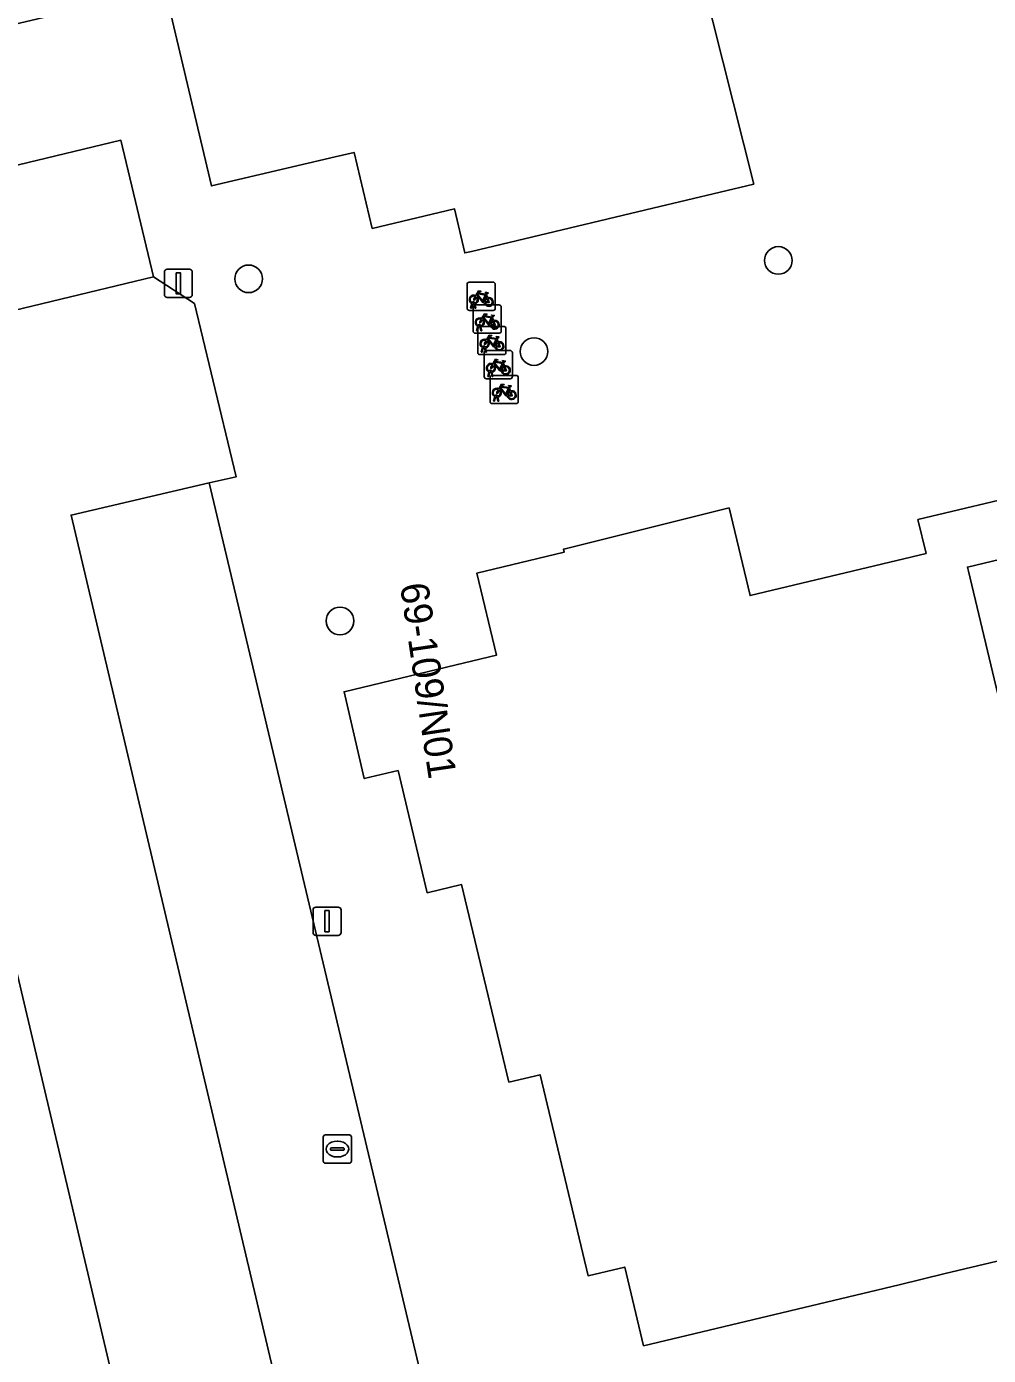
# Model space of a CAD drawing. Extents: x 158031 to 159244, y 380104 to 381214.
# Drawn here: x 158748.37 to 158782.44, y 380601.73 to 380648.81 of the extents above; entities that cross this region are included whole.
import ezdxf

# ---------------------------------------------------------------- set-up
doc = ezdxf.new("R2010")
doc.units = 0
for name, color, linetype in [('IMGEO_Boom', 7, 'Continuous'), ('IMGEO_Brandkraan', 7, 'Continuous'), ('IMGEO_Erf', 7, 'Continuous'), ('IMGEO_Fietsenrek', 7, 'Continuous'), ('IMGEO_Lichtmast', 7, 'Continuous'), ('IMGEO_Pand', 7, 'Continuous'), ('IMGEO_Pand_nummerreeks', 7, 'Continuous'), ('IMGEO_Parkeervlak_open', 7, 'Continuous'), ('IMGEO_Rijbaan_lokaal_open', 7, 'Continuous')]:
    doc.layers.add(name, color=color, linetype=linetype)

msp = doc.modelspace()

# ---------------------------------------------------------------- linework, layer by layer
at = {"layer": 'IMGEO_Boom'}
for centre in [(158774.997, 380640.525), (158756.235, 380639.874), (158766.344, 380637.298), (158759.472, 380627.754)]:
    msp.add_circle(centre, 0.489, dxfattribs=at)
at = {"layer": 'IMGEO_Brandkraan'}
for p, q in [((158758.878, 380608.618), (158758.878, 380609.47)), ((158758.953, 380609.544), (158759.805, 380609.544)), ((158759.366, 380609.324), (158759.391, 380609.324)), ((158759.879, 380609.47), (158759.879, 380608.618)), ((158759.137, 380609.038), (158759.137, 380609.05)), ((158759.575, 380609.001), (158759.177, 380609.001)), ((158759.18, 380609.087), (158759.578, 380609.087)), ((158759.389, 380608.764), (158759.364, 380608.764)), ((158759.621, 380609.05), (158759.621, 380609.038)), ((158759.805, 380608.544), (158758.953, 380608.544))]:
    msp.add_line(p, q, dxfattribs=at)
for points in [[(158758.878, 380608.618), (158758.878, 380609.47)], [(158758.953, 380609.544), (158759.805, 380609.544)], [(158759.879, 380609.47), (158759.879, 380608.618)], [(158759.805, 380608.544), (158758.953, 380608.544)]]:
    msp.add_lwpolyline(points, dxfattribs=at)
for centre, radius, start, end in [((158758.955, 380609.468), 0.0765, 91.552, 178.448), ((158758.955, 380609.468), 0.0765, 91.552, 178.448), ((158759.803, 380609.468), 0.0765, 1.552, 88.448), ((158759.803, 380609.468), 0.0765, 1.552, 88.448), ((158759.177, 380609.047), 0.0403, 85.8775, 175.7526), ((158759.174, 380609.037), 0.0366, 178.938, 274.7102), ((158759.578, 380609.044), 0.043, 264.8664, 352.4533), ((158759.582, 380609.049), 0.0386, 1.7309, 96.639), ((158758.955, 380608.62), 0.0765, 181.552, 268.448), ((158758.955, 380608.62), 0.0765, 181.552, 268.448), ((158759.803, 380608.62), 0.0765, 271.552, 358.448), ((158759.803, 380608.62), 0.0765, 271.552, 358.448)]:
    msp.add_arc(centre, radius, start, end, dxfattribs=at)
for centre, major_axis, ratio, start_param, end_param in [((158759.365, 380609.044), (-0.387, 0.002), 0.722429, 4.712389, 7.853982), ((158759.39, 380609.044), (-0.39, 0.002), 0.717154, 1.570796, 4.712389)]:
    msp.add_ellipse(centre, major_axis=major_axis, ratio=ratio, start_param=start_param, end_param=end_param, dxfattribs=at)
at = {"layer": 'IMGEO_Erf'}
for points in [[(158767.9, 380683.248), (158766.488, 380683.072), (158750.174, 380679.208), (158752.743, 380668.384), (158761.824, 380670.556), (158766.929, 380649.218), (158772.296, 380650.501), (158774.126, 380643.23), (158770.554, 380642.378), (158764.132, 380640.847), (158763.893, 380640.79), (158763.53, 380642.351), (158760.612, 380641.658), (158759.971, 380644.353), (158759.304, 380644.196), (158754.916, 380643.164), (158753.263, 380650.155), (158746.409, 380648.526)], [(158738.144, 380637.341), (158738.112, 380637.512), (158737.199, 380641.296), (158751.71, 380644.785), (158752.862, 380639.943), (158754.319, 380638.999), (158755.789, 380632.859), (158754.836, 380632.646), (158764.749, 380590.905), (158759.812, 380589.744), (158754.353, 380588.474), (158749.349, 380587.303), (158750.663, 380581.772), (158758.084, 380583.523), (158761.643, 380584.575)], [(158784.349, 380605.453), (158780.91, 380604.631), (158779.283, 380604.241), (158770.225, 380602.075), (158769.558, 380604.865), (158768.262, 380604.556), (158766.557, 380611.679), (158765.454, 380611.415), (158763.779, 380618.416), (158762.559, 380618.123), (158761.527, 380622.451), (158760.329, 380622.172), (158759.614, 380625.248), (158763.581, 380626.198), (158765.017, 380626.542), (158764.323, 380629.449), (158767.408, 380630.19), (158767.394, 380630.301), (158767.446, 380630.314), (158773.253, 380631.76), (158773.996, 380628.654), (158780.229, 380630.145), (158779.942, 380631.345), (158784.015, 380632.32)], [(158784.556, 380630.347), (158781.696, 380629.664), (158781.73, 380629.522), (158782.892, 380624.663)]]:
    msp.add_lwpolyline(points, dxfattribs=at)
at = {"layer": 'IMGEO_Fietsenrek'}
for p, q in [((158763.972, 380638.83), (158763.972, 380639.671)), ((158763.972, 380639.671), (158763.972, 380638.83)), ((158764.047, 380639.755), (158764.888, 380639.755)), ((158764.888, 380639.755), (158764.047, 380639.755)), ((158764.659, 380639.304), (158764.695, 380639.209)), ((158764.972, 380639.68), (158764.972, 380638.839)), ((158764.972, 380638.839), (158764.972, 380639.68)), ((158764.099, 380638.839), (158764.138, 380638.999)), ((158764.133, 380638.839), (158764.099, 380638.839)), ((158764.168, 380638.987), (158764.133, 380638.839)), ((158764.184, 380638.024), (158764.184, 380638.865)), ((158764.184, 380638.865), (158764.184, 380638.024)), ((158764.21, 380639.011), (158764.209, 380639.015)), ((158764.251, 380638.839), (158764.217, 380638.981)), ((158764.241, 380639.022), (158764.242, 380639.015)), ((158764.249, 380638.985), (158764.284, 380638.839)), ((158764.284, 380638.839), (158764.251, 380638.839)), ((158764.259, 380638.949), (158765.1, 380638.949)), ((158765.1, 380638.949), (158764.259, 380638.949)), ((158765.184, 380638.874), (158765.184, 380638.033)), ((158765.184, 380638.033), (158765.184, 380638.874)), ((158764.897, 380638.755), (158764.056, 380638.755)), ((158764.056, 380638.755), (158764.897, 380638.755)), ((158764.871, 380638.498), (158764.907, 380638.403)), ((158765.109, 380637.949), (158764.268, 380637.949)), ((158764.268, 380637.949), (158765.109, 380637.949)), ((158764.311, 380638.033), (158764.35, 380638.193)), ((158764.345, 380638.033), (158764.311, 380638.033)), ((158764.38, 380638.181), (158764.345, 380638.033)), ((158764.351, 380637.263), (158764.351, 380638.104)), ((158764.351, 380638.104), (158764.351, 380637.263)), ((158764.422, 380638.205), (158764.421, 380638.209)), ((158764.426, 380638.188), (158765.267, 380638.188)), ((158765.267, 380638.188), (158764.426, 380638.188)), ((158764.463, 380638.033), (158764.429, 380638.175)), ((158764.453, 380638.216), (158764.454, 380638.209)), ((158764.461, 380638.179), (158764.496, 380638.033)), ((158764.496, 380638.033), (158764.463, 380638.033)), ((158765.351, 380638.113), (158765.351, 380637.272)), ((158765.351, 380637.272), (158765.351, 380638.113)), ((158764.478, 380637.272), (158764.517, 380637.432)), ((158764.547, 380637.42), (158764.512, 380637.272)), ((158764.589, 380637.444), (158764.588, 380637.448)), ((158764.63, 380637.272), (158764.596, 380637.414)), ((158764.62, 380637.455), (158764.621, 380637.448)), ((158764.628, 380637.418), (158764.663, 380637.272)), ((158765.038, 380637.737), (158765.074, 380637.642)), ((158765.276, 380637.188), (158764.435, 380637.188)), ((158764.435, 380637.188), (158765.276, 380637.188)), ((158764.512, 380637.272), (158764.478, 380637.272)), ((158764.577, 380636.409), (158764.577, 380637.25)), ((158764.577, 380637.25), (158764.577, 380636.409)), ((158764.663, 380637.272), (158764.63, 380637.272)), ((158764.652, 380637.334), (158765.493, 380637.334)), ((158765.493, 380637.334), (158764.652, 380637.334)), ((158765.577, 380637.259), (158765.577, 380636.418)), ((158765.577, 380636.418), (158765.577, 380637.259)), ((158764.704, 380636.418), (158764.743, 380636.578)), ((158764.773, 380636.566), (158764.738, 380636.418)), ((158764.815, 380636.59), (158764.814, 380636.594)), ((158764.856, 380636.418), (158764.822, 380636.56)), ((158764.846, 380636.601), (158764.847, 380636.594)), ((158764.854, 380636.564), (158764.889, 380636.418)), ((158765.264, 380636.883), (158765.3, 380636.788)), ((158765.502, 380636.334), (158764.661, 380636.334)), ((158764.661, 380636.334), (158765.502, 380636.334)), ((158764.738, 380636.418), (158764.704, 380636.418)), ((158764.787, 380635.527), (158764.787, 380636.368)), ((158764.787, 380636.368), (158764.787, 380635.527)), ((158764.889, 380636.418), (158764.856, 380636.418)), ((158764.862, 380636.452), (158765.703, 380636.452)), ((158765.703, 380636.452), (158764.862, 380636.452)), ((158765.474, 380636.001), (158765.51, 380635.906)), ((158765.787, 380636.377), (158765.787, 380635.536)), ((158765.787, 380635.536), (158765.787, 380636.377)), ((158764.914, 380635.536), (158764.953, 380635.696)), ((158764.948, 380635.536), (158764.914, 380635.536)), ((158764.983, 380635.684), (158764.948, 380635.536)), ((158765.025, 380635.708), (158765.024, 380635.712)), ((158765.066, 380635.536), (158765.032, 380635.678)), ((158765.056, 380635.719), (158765.057, 380635.712)), ((158765.064, 380635.682), (158765.099, 380635.536)), ((158765.099, 380635.536), (158765.066, 380635.536)), ((158765.712, 380635.452), (158764.871, 380635.452)), ((158764.871, 380635.452), (158765.712, 380635.452))]:
    msp.add_line(p, q, dxfattribs=at)
for points in [[(158764.285, 380639.281), (158764.38, 380639.445), (158764.466, 380639.431), (158764.468, 380639.422), (158764.412, 380639.411), (158764.385, 380639.366), (158764.641, 380639.325)], [(158764.628, 380639.3), (158764.371, 380639.341), (158764.354, 380639.312), (158764.521, 380639.092), (158764.628, 380639.3)], [(158764.641, 380639.325), (158764.666, 380639.374), (158764.66, 380639.378), (158764.637, 380639.382), (158764.625, 380639.389), (158764.624, 380639.392), (158764.626, 380639.397), (158764.721, 380639.382), (158764.723, 380639.372), (158764.713, 380639.359), (158764.701, 380639.353), (158764.687, 380639.359), (158764.659, 380639.304)], [(158764.306, 380639.229), (158764.254, 380639.139), (158764.214, 380639.114), (158764.215, 380639.161), (158764.27, 380639.255)], [(158764.581, 380639.037), (158764.531, 380639.037), (158764.34, 380639.288), (158764.321, 380639.256)], [(158764.676, 380639.202), (158764.646, 380639.279), (158764.537, 380639.061), (158764.58, 380639.061)], [(158764.61, 380639.061), (158764.73, 380639.06), (158764.686, 380639.174)], [(158764.706, 380639.181), (158764.761, 380639.036), (158764.611, 380639.036)], [(158764.518, 380638.423), (158764.466, 380638.333), (158764.426, 380638.308), (158764.427, 380638.355), (158764.482, 380638.449)], [(158764.497, 380638.475), (158764.592, 380638.639), (158764.678, 380638.625), (158764.68, 380638.616), (158764.624, 380638.605), (158764.597, 380638.56), (158764.853, 380638.519)], [(158764.793, 380638.231), (158764.743, 380638.231), (158764.552, 380638.482), (158764.533, 380638.45)], [(158764.84, 380638.494), (158764.583, 380638.535), (158764.566, 380638.506), (158764.733, 380638.286), (158764.84, 380638.494)], [(158764.888, 380638.396), (158764.858, 380638.473), (158764.749, 380638.255), (158764.792, 380638.255)], [(158764.822, 380638.255), (158764.942, 380638.254), (158764.898, 380638.368)], [(158764.918, 380638.375), (158764.973, 380638.23), (158764.823, 380638.23)], [(158764.853, 380638.519), (158764.878, 380638.568), (158764.872, 380638.572), (158764.849, 380638.576), (158764.837, 380638.583), (158764.836, 380638.586), (158764.838, 380638.591), (158764.933, 380638.576), (158764.935, 380638.566), (158764.925, 380638.553), (158764.913, 380638.547), (158764.899, 380638.553), (158764.871, 380638.498)], [(158764.664, 380637.714), (158764.759, 380637.878), (158764.845, 380637.864), (158764.847, 380637.855), (158764.791, 380637.844), (158764.764, 380637.799), (158765.02, 380637.758)], [(158764.685, 380637.662), (158764.633, 380637.572), (158764.593, 380637.547), (158764.594, 380637.594), (158764.649, 380637.688)], [(158764.96, 380637.47), (158764.91, 380637.47), (158764.719, 380637.721), (158764.7, 380637.689)], [(158765.007, 380637.733), (158764.75, 380637.774), (158764.733, 380637.745), (158764.9, 380637.525), (158765.007, 380637.733)], [(158765.055, 380637.635), (158765.025, 380637.712), (158764.916, 380637.494), (158764.959, 380637.494)], [(158764.989, 380637.494), (158765.109, 380637.493), (158765.065, 380637.607)], [(158765.085, 380637.614), (158765.14, 380637.469), (158764.99, 380637.469)], [(158765.02, 380637.758), (158765.045, 380637.807), (158765.039, 380637.811), (158765.016, 380637.815), (158765.004, 380637.822), (158765.003, 380637.825), (158765.005, 380637.83), (158765.1, 380637.815), (158765.102, 380637.805), (158765.092, 380637.792), (158765.08, 380637.786), (158765.066, 380637.792), (158765.038, 380637.737)], [(158764.89, 380636.86), (158764.985, 380637.024), (158765.071, 380637.01), (158765.073, 380637.001), (158765.017, 380636.99), (158764.99, 380636.945), (158765.246, 380636.904)], [(158765.246, 380636.904), (158765.271, 380636.953), (158765.265, 380636.957), (158765.242, 380636.961), (158765.23, 380636.968), (158765.229, 380636.971), (158765.231, 380636.976), (158765.326, 380636.961), (158765.328, 380636.951), (158765.318, 380636.938), (158765.306, 380636.932), (158765.292, 380636.938), (158765.264, 380636.883)], [(158764.911, 380636.808), (158764.859, 380636.718), (158764.819, 380636.693), (158764.82, 380636.74), (158764.875, 380636.834)], [(158765.186, 380636.616), (158765.136, 380636.616), (158764.945, 380636.867), (158764.926, 380636.835)], [(158765.233, 380636.879), (158764.976, 380636.92), (158764.959, 380636.891), (158765.126, 380636.671), (158765.233, 380636.879)], [(158765.281, 380636.781), (158765.251, 380636.858), (158765.142, 380636.64), (158765.185, 380636.64)], [(158765.215, 380636.64), (158765.335, 380636.639), (158765.291, 380636.753)], [(158765.311, 380636.76), (158765.366, 380636.615), (158765.216, 380636.615)], [(158765.1, 380635.978), (158765.195, 380636.142), (158765.281, 380636.128), (158765.283, 380636.119), (158765.227, 380636.108), (158765.2, 380636.063), (158765.456, 380636.022)], [(158765.443, 380635.997), (158765.186, 380636.038), (158765.169, 380636.009), (158765.336, 380635.789), (158765.443, 380635.997)], [(158765.456, 380636.022), (158765.481, 380636.071), (158765.475, 380636.075), (158765.452, 380636.079), (158765.44, 380636.086), (158765.439, 380636.089), (158765.441, 380636.094), (158765.536, 380636.079), (158765.538, 380636.069), (158765.528, 380636.056), (158765.516, 380636.05), (158765.502, 380636.056), (158765.474, 380636.001)], [(158765.121, 380635.926), (158765.069, 380635.836), (158765.029, 380635.811), (158765.03, 380635.858), (158765.085, 380635.952)], [(158765.396, 380635.734), (158765.346, 380635.734), (158765.155, 380635.985), (158765.136, 380635.953)], [(158765.491, 380635.899), (158765.461, 380635.976), (158765.352, 380635.758), (158765.395, 380635.758)], [(158765.425, 380635.758), (158765.545, 380635.757), (158765.501, 380635.871)], [(158765.521, 380635.878), (158765.576, 380635.733), (158765.426, 380635.733)]]:
    msp.add_lwpolyline(points, dxfattribs=at)
for centre, radius, start, end in [((158764.05, 380639.677), 0.0779, 92.4484, 184.2845), ((158764.05, 380639.677), 0.0779, 92.4484, 184.2845), ((158764.212, 380639.14), 0.159, 62.6766, 242.1369), ((158764.894, 380639.677), 0.0779, 2.4484, 94.2845), ((158764.894, 380639.677), 0.0779, 2.4484, 94.2845), ((158764.05, 380638.833), 0.0779, 182.4484, 274.2845), ((158764.05, 380638.833), 0.0779, 182.4484, 274.2845), ((158764.212, 380639.14), 0.129, 63.3192, 238.903), ((158764.192, 380639.011), 0.0499, 12.8025, 158.6934), ((158764.212, 380639.14), 0.159, 253.9967, 271.7867), ((158764.192, 380639.011), 0.0174, 12.8025, 163.4502), ((158764.212, 380639.14), 0.129, 253.415, 269.0204), ((158764.262, 380638.871), 0.0779, 92.4484, 184.2845), ((158764.262, 380638.871), 0.0779, 92.4484, 184.2845), ((158764.212, 380639.14), 0.129, 283.6043, 43.4302), ((158764.212, 380639.14), 0.159, 283.5766, 46.6042), ((158764.739, 380639.056), 0.159, 113.3408, 178.3217), ((158764.739, 380639.056), 0.159, 187.0065, 105.7708), ((158764.739, 380639.056), 0.129, 113.923, 177.9556), ((158764.739, 380639.056), 0.129, 188.6715, 104.5883), ((158764.894, 380638.833), 0.0779, 272.4484, 4.2845), ((158764.894, 380638.833), 0.0779, 272.4484, 4.2845), ((158765.106, 380638.871), 0.0779, 2.4484, 94.2845), ((158765.106, 380638.871), 0.0779, 2.4484, 94.2845), ((158764.424, 380638.334), 0.159, 62.6766, 242.1369), ((158764.424, 380638.334), 0.129, 63.3192, 238.903), ((158764.424, 380638.334), 0.129, 283.6043, 43.4302), ((158764.424, 380638.334), 0.159, 283.5766, 46.6042), ((158764.951, 380638.25), 0.159, 113.3408, 178.3217), ((158764.951, 380638.25), 0.159, 187.0065, 105.7708), ((158764.951, 380638.25), 0.129, 113.923, 177.9556), ((158764.951, 380638.25), 0.129, 188.6715, 104.5883), ((158764.262, 380638.027), 0.0779, 182.4484, 274.2845), ((158764.262, 380638.027), 0.0779, 182.4484, 274.2845), ((158764.429, 380638.11), 0.0779, 92.4484, 184.2845), ((158764.429, 380638.11), 0.0779, 92.4484, 184.2845), ((158764.404, 380638.205), 0.0499, 12.8025, 158.6934), ((158764.424, 380638.334), 0.159, 253.9967, 271.7867), ((158764.404, 380638.205), 0.0174, 12.8025, 163.4502), ((158764.424, 380638.334), 0.129, 253.415, 269.0204), ((158765.106, 380638.027), 0.0779, 272.4484, 4.2845), ((158765.106, 380638.027), 0.0779, 272.4484, 4.2845), ((158765.273, 380638.11), 0.0779, 2.4484, 94.2845), ((158765.273, 380638.11), 0.0779, 2.4484, 94.2845), ((158764.591, 380637.573), 0.159, 62.6766, 242.1369), ((158764.591, 380637.573), 0.129, 63.3192, 238.903), ((158764.571, 380637.444), 0.0499, 12.8025, 158.6934), ((158764.591, 380637.573), 0.159, 253.9967, 271.7867), ((158764.571, 380637.444), 0.0174, 12.8025, 163.4502), ((158764.591, 380637.573), 0.129, 253.415, 269.0204), ((158764.591, 380637.573), 0.129, 283.6043, 43.4302), ((158764.591, 380637.573), 0.159, 283.5766, 46.6042), ((158765.118, 380637.489), 0.159, 113.3408, 178.3217), ((158765.118, 380637.489), 0.159, 187.0065, 105.7708), ((158765.118, 380637.489), 0.129, 113.923, 177.9556), ((158765.118, 380637.489), 0.129, 188.6715, 104.5883), ((158764.429, 380637.266), 0.0779, 182.4484, 274.2845), ((158764.429, 380637.266), 0.0779, 182.4484, 274.2845), ((158764.655, 380637.256), 0.0779, 92.4484, 184.2845), ((158764.655, 380637.256), 0.0779, 92.4484, 184.2845), ((158765.273, 380637.266), 0.0779, 272.4484, 4.2845), ((158765.273, 380637.266), 0.0779, 272.4484, 4.2845), ((158765.499, 380637.256), 0.0779, 2.4484, 94.2845), ((158765.499, 380637.256), 0.0779, 2.4484, 94.2845), ((158764.817, 380636.719), 0.159, 62.6766, 242.1369), ((158764.817, 380636.719), 0.129, 63.3192, 238.903), ((158764.797, 380636.59), 0.0499, 12.8025, 158.6934), ((158764.817, 380636.719), 0.159, 253.9967, 271.7867), ((158764.797, 380636.59), 0.0174, 12.8025, 163.4502), ((158764.817, 380636.719), 0.129, 253.415, 269.0204), ((158764.817, 380636.719), 0.129, 283.6043, 43.4302), ((158764.817, 380636.719), 0.159, 283.5766, 46.6042), ((158765.344, 380636.635), 0.159, 113.3408, 178.3217), ((158765.344, 380636.635), 0.159, 187.0065, 105.7708), ((158765.344, 380636.635), 0.129, 113.923, 177.9556), ((158765.344, 380636.635), 0.129, 188.6715, 104.5883), ((158764.655, 380636.412), 0.0779, 182.4484, 274.2845), ((158764.655, 380636.412), 0.0779, 182.4484, 274.2845), ((158764.865, 380636.374), 0.0779, 92.4484, 184.2845), ((158764.865, 380636.374), 0.0779, 92.4484, 184.2845), ((158765.027, 380635.837), 0.159, 62.6766, 242.1369), ((158765.499, 380636.412), 0.0779, 272.4484, 4.2845), ((158765.499, 380636.412), 0.0779, 272.4484, 4.2845), ((158765.709, 380636.374), 0.0779, 2.4484, 94.2845), ((158765.709, 380636.374), 0.0779, 2.4484, 94.2845), ((158764.865, 380635.53), 0.0779, 182.4484, 274.2845), ((158764.865, 380635.53), 0.0779, 182.4484, 274.2845), ((158765.027, 380635.837), 0.129, 63.3192, 238.903), ((158765.007, 380635.708), 0.0499, 12.8025, 158.6934), ((158765.027, 380635.837), 0.159, 253.9967, 271.7867), ((158765.007, 380635.708), 0.0174, 12.8025, 163.4502), ((158765.027, 380635.837), 0.129, 253.415, 269.0204), ((158765.027, 380635.837), 0.129, 283.6043, 43.4302), ((158765.027, 380635.837), 0.159, 283.5766, 46.6042), ((158765.554, 380635.753), 0.159, 113.3408, 178.3217), ((158765.554, 380635.753), 0.159, 187.0065, 105.7708), ((158765.554, 380635.753), 0.129, 113.923, 177.9556), ((158765.554, 380635.753), 0.129, 188.6715, 104.5883), ((158765.709, 380635.53), 0.0779, 272.4484, 4.2845), ((158765.709, 380635.53), 0.0779, 272.4484, 4.2845)]:
    msp.add_arc(centre, radius, start, end, dxfattribs=at)
at = {"layer": 'IMGEO_Lichtmast'}
for p, q in [((158753.25, 380639.315), (158753.25, 380640.115)), ((158753.25, 380640.115), (158753.25, 380639.315)), ((158753.35, 380640.215), (158754.14, 380640.215)), ((158754.14, 380640.215), (158753.35, 380640.215)), ((158754.24, 380640.115), (158754.24, 380639.315)), ((158754.24, 380639.315), (158754.24, 380640.115)), ((158754.14, 380639.215), (158753.35, 380639.215)), ((158753.35, 380639.215), (158754.14, 380639.215)), ((158758.518, 380616.716), (158758.518, 380617.516)), ((158758.518, 380617.516), (158758.518, 380616.716)), ((158758.618, 380617.616), (158759.408, 380617.616)), ((158759.408, 380617.616), (158758.618, 380617.616)), ((158759.508, 380617.516), (158759.508, 380616.716)), ((158759.508, 380616.716), (158759.508, 380617.516)), ((158759.408, 380616.616), (158758.618, 380616.616)), ((158758.618, 380616.616), (158759.408, 380616.616))]:
    msp.add_line(p, q, dxfattribs=at)
for points in [[(158753.67, 380640.09), (158753.82, 380640.09), (158753.82, 380639.34), (158753.67, 380639.34), (158753.67, 380640.09)], [(158758.938, 380617.491), (158759.088, 380617.491), (158759.088, 380616.741), (158758.938, 380616.741), (158758.938, 380617.491)]]:
    msp.add_lwpolyline(points, dxfattribs=at)
for centre, start, end in [((158753.35, 380640.115), 90, 180), ((158753.35, 380640.115), 90, 180), ((158754.14, 380640.115), 0, 90), ((158754.14, 380640.115), 360, 90), ((158753.35, 380639.315), 180, 270), ((158753.35, 380639.315), 180, 270), ((158754.14, 380639.315), 270, 0), ((158754.14, 380639.315), 270, 0), ((158758.618, 380617.516), 90, 180), ((158758.618, 380617.516), 90, 180), ((158759.408, 380617.516), 0, 90), ((158759.408, 380617.516), 360, 90), ((158758.618, 380616.716), 180, 270), ((158758.618, 380616.716), 180, 270), ((158759.408, 380616.716), 270, 0), ((158759.408, 380616.716), 270, 0)]:
    msp.add_arc(centre, 0.1, start, end, dxfattribs=at)
at = {"layer": 'IMGEO_Pand'}
msp.add_lwpolyline([(158759.304, 380644.196), (158759.971, 380644.353), (158760.612, 380641.658), (158763.53, 380642.351), (158763.893, 380640.79), (158764.132, 380640.847), (158770.554, 380642.378), (158774.126, 380643.23), (158772.296, 380650.501), (158766.929, 380649.218), (158761.824, 380670.556), (158752.743, 380668.384), (158751.151, 380668.003), (158749.829, 380667.687), (158747.525, 380667.136), (158748.201, 380664.308), (158742.958, 380663.054), (158746.409, 380648.526), (158753.263, 380650.155), (158754.916, 380643.164)], close=True, dxfattribs=at)
for points in [[(158784.015, 380632.32), (158779.942, 380631.345), (158780.229, 380630.145), (158773.996, 380628.654), (158773.253, 380631.76), (158767.446, 380630.314), (158767.394, 380630.301), (158767.408, 380630.19), (158764.323, 380629.449), (158765.017, 380626.542), (158763.581, 380626.198), (158759.614, 380625.248), (158760.329, 380622.172), (158761.527, 380622.451), (158762.559, 380618.123), (158763.779, 380618.416), (158765.454, 380611.415), (158766.557, 380611.679), (158768.262, 380604.556), (158769.558, 380604.865), (158770.225, 380602.075), (158779.283, 380604.241), (158780.91, 380604.631), (158784.349, 380605.453)], [(158782.892, 380624.663), (158781.73, 380629.522), (158781.696, 380629.664), (158784.556, 380630.347)]]:
    msp.add_lwpolyline(points, dxfattribs=at)
at = {"layer": 'IMGEO_Parkeervlak_open'}
for points in [[(158752.862, 380639.943), (158751.71, 380644.785), (158737.199, 380641.296), (158738.112, 380637.512), (158738.144, 380637.341), (158738.352, 380636.449)], [(158754.836, 380632.646), (158749.947, 380631.507), (158759.812, 380589.744), (158764.749, 380590.905)]]:
    msp.add_lwpolyline(points, close=True, dxfattribs=at)
msp.add_lwpolyline([(158739.369, 380629.697), (158739.628, 380628.513), (158749.349, 380587.303), (158754.353, 380588.474), (158744.502, 380630.188), (158744.215, 380631.389), (158739.723, 380630.346)], dxfattribs=at)
at = {"layer": 'IMGEO_Rijbaan_lokaal_open'}
msp.add_lwpolyline([(158739.723, 380630.346), (158744.215, 380631.389), (158744.502, 380630.188), (158754.353, 380588.474), (158759.812, 380589.744), (158749.947, 380631.507), (158754.836, 380632.646), (158755.789, 380632.859), (158754.319, 380638.999), (158752.862, 380639.943), (158738.352, 380636.449), (158738.144, 380637.341)], dxfattribs=at)

# ---------------------------------------------------------------- texts
at = {"layer": 'IMGEO_Pand_nummerreeks'}
msp.add_text('69-109/N01', height=1, rotation=278.427, dxfattribs=at).set_placement((158761.594, 380629.034))

doc.saveas('drawing.dxf')
